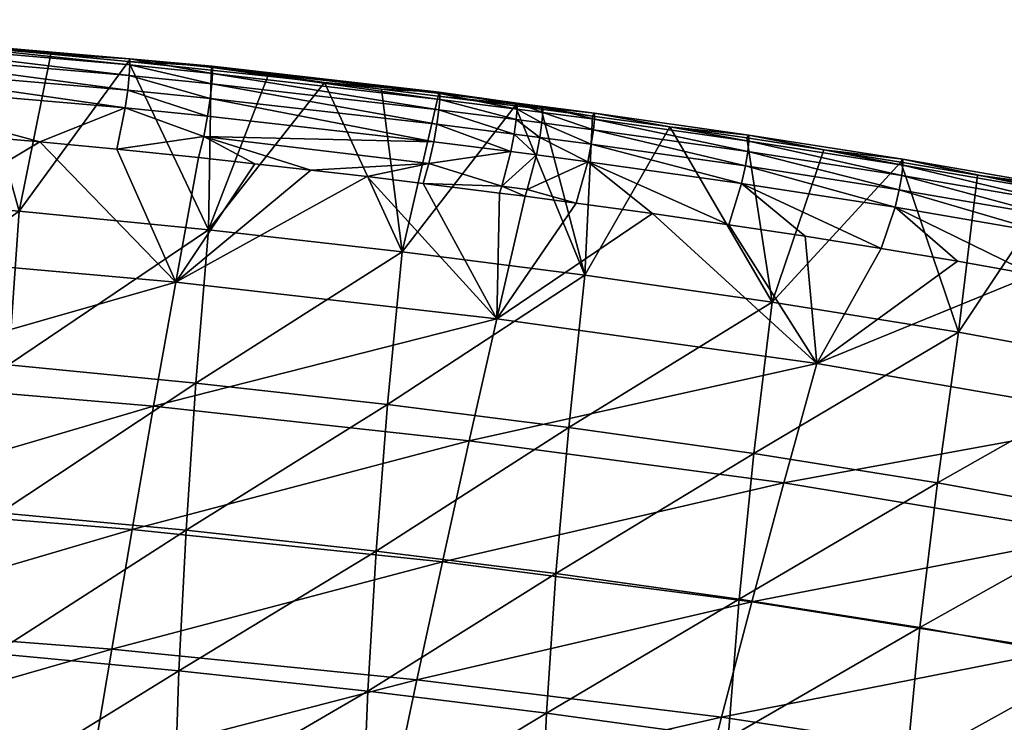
# Model space of a CAD drawing. Header units: millimetres. Extents: x -296 to 288, y -743 to -158.
# Tile 282 of 339: x 44 to 85, y -188 to -159. Entities that reach past the tile are written whole.
import ezdxf

# ---------------------------------------------------------------- set-up
doc = ezdxf.new("R2010")
doc.units = ezdxf.units.MM
doc.header["$MEASUREMENT"] = 0
doc.layers.add('Výchozí', color=7, linetype='Continuous', true_color=0x000000)

msp = doc.modelspace()

# ---------------------------------------------------------------- meshes
at = {"layer": 'Výchozí'}
mesh = msp.add_polyface(dxfattribs=at)
corners = [(43.337, -173.285, 135.516), (43.784, -166.865, 160.159), (51.691, -167.639, 160.176), (51.166, -174.041, 135.553), (35.554, -172.652, 135.485), (35.923, -166.215, 160.145), (35.267, -178.838, 109.357), (27.73, -172.131, 135.46), (28.023, -165.682, 160.133), (27.504, -178.331, 109.318), (19.898, -171.727, 135.44), (20.116, -165.267, 160.124), (19.732, -177.937, 109.288), (48.345, -160.611, 183.097), (48.345, -160.611, 183.097), (41.865, -160.011, 183.099), (45.106, -160.301, 183.098), (45.106, -160.301, 183.098), (48.345, -160.611, 183.097), (48.345, -160.611, 183.097), (51.797, -160.965, 183.096), (35.378, -159.49, 183.1), (38.622, -159.741, 183.1), (32.132, -159.26, 183.101), (35.378, -159.49, 183.1), (25.637, -158.86, 183.103), (28.886, -159.05, 183.102), (32.132, -159.26, 183.101), (38.622, -159.741, 183.1), (36.863, -168.627, 188.041), (23.377, -167.774, 188.053), (22.911, -173.071, 187.928), (36.164, -173.876, 187.898), (50.324, -169.82, 188.024), (49.396, -175.004, 187.855), (44.65, -163.969, 188.075), (31.793, -162.941, 188.078), (28.575, -162.734, 188.079), (25.357, -162.546, 188.079), (53.625, -164.877, 188.072), (51.277, -164.624, 188.073), (41.438, -163.682, 188.076), (38.225, -163.416, 188.077), (35.009, -163.168, 188.077), (47.858, -164.276, 188.074), (47.858, -164.276, 188.074)]
mesh.append_faces([[corners[k] for k in face] for face in [(0, 1, 2, 2), (0, 2, 3, 3), (4, 5, 1, 1), (4, 1, 0, 0), (6, 4, 0, 0), (7, 8, 5, 5), (7, 5, 4, 4), (9, 7, 4, 4), (10, 11, 8, 8), (10, 8, 7, 7), (12, 10, 7, 7), (13, 14, 2, 2), (15, 16, 1, 1), (17, 18, 1, 1), (19, 20, 2, 2), (21, 22, 5, 5), (23, 24, 5, 5), (25, 26, 8, 8), (26, 27, 8, 8), (28, 15, 5, 5), (18, 2, 1, 1), (5, 15, 1, 1), (8, 27, 5, 5), (29, 30, 31, 31), (29, 31, 32, 32), (33, 29, 32, 32), (33, 32, 34, 34), (29, 33, 35, 35), (30, 29, 36, 36), (37, 38, 30, 30), (30, 36, 37, 37), (39, 40, 33, 33), (41, 42, 29, 29), (36, 29, 43, 43), (44, 33, 45, 45), (35, 33, 44, 44), (29, 35, 41, 41), (45, 33, 40, 40), (42, 43, 29, 29)]])
mesh = msp.add_polyface(dxfattribs=at)
corners = [(48.407, -160.751, 185.841), (48.407, -160.5, 184.981), (35.424, -159.38, 184.959), (35.423, -159.632, 185.818), (48.378, -161.194, 186.609), (35.401, -160.077, 186.591), (48.314, -161.803, 187.242), (35.353, -160.69, 187.229), (48.211, -162.54, 187.706), (35.275, -161.43, 187.7), (48.407, -160.751, 185.841), (48.407, -160.5, 184.981), (48.378, -161.194, 186.609), (48.315, -161.803, 187.242), (48.211, -162.54, 187.706), (51.863, -161.103, 185.847), (51.832, -161.545, 186.614), (51.764, -162.153, 187.245), (51.653, -162.889, 187.707), (38.622, -159.741, 183.1), (35.378, -159.49, 183.1), (45.106, -160.301, 183.098), (41.865, -160.011, 183.099), (48.345, -160.611, 183.097), (41.865, -160.011, 183.099), (51.839, -160.804, 184.039), (48.345, -160.611, 183.097), (41.438, -163.682, 188.076), (44.65, -163.969, 188.075), (51.489, -163.742, 187.992), (47.858, -164.276, 188.074), (35.009, -163.168, 188.077), (38.225, -163.416, 188.077), (47.858, -164.276, 188.074), (44.65, -163.969, 188.075), (41.438, -163.682, 188.076)]
mesh.append_faces([[corners[k] for k in face] for face in [(0, 1, 2, 2), (0, 2, 3, 3), (4, 0, 3, 3), (4, 3, 5, 5), (6, 4, 5, 5), (6, 5, 7, 7), (8, 6, 7, 7), (8, 7, 9, 9), (10, 11, 1, 1), (10, 1, 0, 0), (12, 10, 0, 0), (12, 0, 4, 4), (13, 12, 4, 4), (13, 4, 6, 6), (14, 13, 6, 6), (14, 6, 8, 8), (15, 11, 10, 10), (16, 10, 12, 12), (17, 12, 13, 13), (18, 13, 14, 14), (2, 19, 20, 20), (1, 21, 22, 22), (1, 23, 21, 21), (2, 24, 19, 19), (1, 25, 23, 23), (25, 1, 11, 11), (2, 1, 22, 22), (23, 25, 26, 26), (9, 27, 28, 28), (9, 28, 8, 8), (8, 29, 14, 14), (30, 29, 8, 8), (9, 31, 32, 32), (29, 30, 33, 33), (30, 8, 34, 34), (35, 9, 32, 32)]])
mesh = msp.add_polyface(dxfattribs=at)
corners = [(51.863, -161.103, 185.847), (51.864, -160.852, 184.986), (48.407, -160.5, 184.981), (51.832, -161.545, 186.614), (48.407, -160.751, 185.841), (51.764, -162.153, 187.245), (48.378, -161.194, 186.609), (51.653, -162.889, 187.707), (48.315, -161.803, 187.242), (61.352, -162.188, 185.863), (61.354, -161.938, 185.001), (61.314, -162.627, 186.627), (61.233, -163.232, 187.253), (61.102, -163.965, 187.711), (64.582, -162.595, 185.868), (64.542, -163.034, 186.631), (64.457, -163.637, 187.256), (64.319, -164.369, 187.712), (51.839, -160.804, 184.039), (54.17, -161.221, 183.095), (51.797, -160.965, 183.096), (61.324, -161.895, 183.989), (48.345, -160.611, 183.097), (56.541, -161.487, 183.094), (58.911, -161.764, 183.093), (61.279, -162.052, 183.092), (64.585, -162.346, 185.006), (64.524, -162.388, 183.394), (51.489, -163.742, 187.992), (48.211, -162.54, 187.706), (60.894, -164.869, 188.002), (47.858, -164.276, 188.074), (51.277, -164.624, 188.073), (53.625, -164.877, 188.072), (55.971, -165.14, 188.071), (58.315, -165.414, 188.07), (60.658, -165.697, 188.069)]
mesh.append_faces([[corners[k] for k in face] for face in [(0, 1, 2, 2), (3, 0, 4, 4), (5, 3, 6, 6), (7, 5, 8, 8), (9, 10, 1, 1), (9, 1, 0, 0), (11, 9, 0, 0), (11, 0, 3, 3), (12, 11, 3, 3), (12, 3, 5, 5), (13, 12, 5, 5), (13, 5, 7, 7), (14, 10, 9, 9), (15, 9, 11, 11), (16, 11, 12, 12), (17, 12, 13, 13), (18, 19, 20, 20), (1, 10, 21, 21), (1, 21, 18, 18), (22, 18, 20, 20), (18, 2, 1, 1), (23, 19, 18, 18), (21, 24, 23, 23), (21, 25, 24, 24), (26, 21, 10, 10), (27, 25, 21, 21), (23, 18, 21, 21), (28, 7, 29, 29), (28, 30, 13, 13), (28, 13, 7, 7), (28, 31, 32, 32), (32, 33, 28, 28), (28, 34, 30, 30), (17, 13, 30, 30), (33, 34, 28, 28), (30, 34, 35, 35), (35, 36, 30, 30)]])
mesh = msp.add_polyface(dxfattribs=at)
corners = [(66.742, -175.892, 135.642), (67.416, -169.534, 160.216), (75.241, -170.655, 160.24), (74.474, -176.986, 135.695), (59.172, -174.936, 135.596), (59.775, -168.556, 160.195), (51.166, -174.041, 135.553), (51.691, -167.639, 160.176), (74.176, -163.803, 183.086), (77.392, -164.294, 183.085), (77.392, -164.294, 183.085), (80.605, -164.809, 183.083), (74.176, -163.803, 183.086), (74.176, -163.803, 183.086), (70.956, -163.335, 183.088), (74.176, -163.803, 183.086), (67.733, -162.888, 183.089), (70.956, -163.335, 183.088), (65.583, -162.601, 183.09), (67.732, -162.888, 183.089), (61.279, -162.052, 183.092), (64.507, -162.461, 183.091), (64.507, -162.461, 183.091), (65.583, -162.601, 183.09), (56.541, -161.487, 183.094), (58.911, -161.764, 183.093), (51.797, -160.965, 183.096), (54.17, -161.221, 183.095), (56.541, -161.487, 183.094), (58.911, -161.764, 183.093), (61.279, -162.052, 183.092), (63.729, -171.351, 188.002), (50.324, -169.82, 188.024), (49.396, -175.004, 187.855), (62.574, -176.449, 187.801), (77.101, -173.22, 187.976), (64.916, -166.239, 188.067), (67.044, -166.522, 188.066), (70.234, -166.963, 188.065), (58.315, -165.414, 188.07), (67.044, -166.522, 188.066), (67.044, -166.522, 188.066), (67.044, -166.522, 188.066), (76.609, -167.909, 188.062), (73.423, -167.425, 188.063), (73.423, -167.425, 188.063), (79.793, -168.418, 188.06), (55.971, -165.14, 188.071), (63.852, -166.101, 188.068), (60.658, -165.697, 188.069), (53.625, -164.877, 188.072)]
mesh.append_faces([[corners[k] for k in face] for face in [(0, 1, 2, 2), (0, 2, 3, 3), (4, 5, 1, 1), (4, 1, 0, 0), (6, 7, 5, 5), (6, 5, 4, 4), (8, 9, 2, 2), (10, 11, 2, 2), (12, 2, 13, 13), (14, 15, 2, 2), (16, 17, 1, 1), (18, 19, 1, 1), (20, 21, 5, 5), (22, 23, 1, 1), (19, 16, 1, 1), (24, 25, 5, 5), (26, 27, 7, 7), (27, 28, 7, 7), (29, 30, 5, 5), (17, 2, 1, 1), (28, 5, 7, 7), (5, 21, 1, 1), (31, 32, 33, 33), (31, 33, 34, 34), (35, 31, 34, 34), (36, 31, 37, 37), (38, 31, 35, 35), (39, 32, 31, 31), (31, 40, 41, 41), (31, 38, 42, 42), (43, 44, 35, 35), (38, 35, 45, 45), (35, 44, 45, 45), (46, 43, 35, 35), (47, 32, 39, 39), (31, 36, 48, 48), (31, 48, 49, 49), (31, 49, 39, 39), (50, 32, 47, 47)]])
mesh = msp.add_polyface(dxfattribs=at)
corners = [(64.582, -162.595, 185.868), (64.585, -162.346, 185.006), (61.354, -161.938, 185.001), (64.542, -163.034, 186.631), (61.352, -162.188, 185.863), (64.457, -163.637, 187.256), (61.314, -162.627, 186.627), (64.319, -164.369, 187.712), (61.233, -163.232, 187.253), (65.659, -162.735, 185.87), (65.661, -162.486, 185.008), (65.618, -163.173, 186.633), (65.531, -163.777, 187.256), (65.39, -164.508, 187.712), (67.81, -163.021, 185.874), (67.768, -163.459, 186.635), (67.678, -164.061, 187.258), (67.533, -164.792, 187.713), (64.524, -162.388, 183.394), (64.507, -162.461, 183.091), (61.279, -162.052, 183.092), (65.6, -162.528, 183.394), (67.732, -162.888, 183.089), (65.583, -162.601, 183.09), (61.324, -161.895, 183.989), (63.941, -165.82, 188.064), (60.894, -164.869, 188.002), (65.007, -165.958, 188.064), (60.658, -165.697, 188.069), (63.852, -166.101, 188.068), (64.916, -166.239, 188.067), (67.044, -166.522, 188.066), (67.533, -164.792, 187.713), (67.044, -166.522, 188.066)]
mesh.append_faces([[corners[k] for k in face] for face in [(0, 1, 2, 2), (3, 0, 4, 4), (5, 3, 6, 6), (7, 5, 8, 8), (9, 10, 1, 1), (9, 1, 0, 0), (11, 9, 0, 0), (11, 0, 3, 3), (12, 11, 3, 3), (12, 3, 5, 5), (13, 12, 5, 5), (13, 5, 7, 7), (14, 10, 9, 9), (15, 9, 11, 11), (16, 15, 11, 11), (16, 11, 12, 12), (17, 16, 12, 12), (17, 12, 13, 13), (18, 19, 20, 20), (21, 22, 23, 23), (18, 23, 19, 19), (1, 10, 21, 21), (1, 21, 18, 18), (21, 23, 18, 18), (24, 1, 18, 18), (25, 7, 26, 26), (13, 7, 25, 25), (13, 25, 27, 27), (26, 28, 25, 25), (25, 29, 30, 30), (25, 30, 27, 27), (27, 17, 13, 13), (31, 32, 27, 27), (25, 28, 29, 29), (27, 30, 33, 33), (27, 33, 31, 31)]])
mesh = msp.add_polyface(dxfattribs=at)
corners = [(67.81, -163.021, 185.874), (67.813, -162.772, 185.011), (65.661, -162.486, 185.008), (67.768, -163.459, 186.635), (65.659, -162.735, 185.87), (67.81, -163.021, 185.874), (67.813, -162.772, 185.011), (67.768, -163.459, 186.635), (67.679, -164.061, 187.258), (67.678, -164.061, 187.258), (67.533, -164.792, 187.713), (67.533, -164.792, 187.713), (74.26, -163.933, 185.884), (74.264, -163.686, 185.021), (74.214, -164.369, 186.644), (74.116, -164.969, 187.263), (73.957, -165.697, 187.715), (74.214, -164.369, 186.644), (74.116, -164.969, 187.263), (73.957, -165.697, 187.715), (73.957, -165.697, 187.715), (70.956, -163.335, 183.088), (67.733, -162.888, 183.089), (74.176, -163.803, 183.086), (65.6, -162.528, 183.394), (67.733, -162.888, 183.089), (67.732, -162.888, 183.089), (74.264, -163.686, 185.021), (74.176, -163.803, 183.086), (65.6, -162.528, 183.394), (65.007, -165.958, 188.064), (70.234, -166.963, 188.065), (73.423, -167.425, 188.063), (73.423, -167.425, 188.063), (73.423, -167.425, 188.063), (67.044, -166.522, 188.066)]
mesh.append_faces([[corners[k] for k in face] for face in [(0, 1, 2, 2), (3, 0, 4, 4), (5, 6, 1, 1), (5, 1, 0, 0), (7, 5, 0, 0), (7, 0, 3, 3), (8, 7, 3, 3), (8, 3, 9, 9), (10, 8, 9, 9), (10, 9, 11, 11), (12, 13, 6, 6), (12, 6, 5, 5), (14, 12, 5, 5), (14, 5, 7, 7), (15, 14, 7, 7), (15, 7, 8, 8), (16, 15, 8, 8), (16, 8, 10, 10), (17, 12, 14, 14), (18, 17, 14, 14), (18, 14, 15, 15), (19, 18, 15, 15), (20, 15, 16, 16), (6, 21, 22, 22), (13, 23, 21, 21), (24, 25, 26, 26), (23, 27, 28, 28), (29, 2, 1, 1), (22, 29, 6, 6), (13, 21, 6, 6), (6, 29, 1, 1), (30, 10, 11, 11), (10, 31, 32, 32), (10, 32, 16, 16), (16, 33, 34, 34), (16, 34, 19, 19), (31, 10, 35, 35)]])
mesh = msp.add_polyface(dxfattribs=at)
corners = [(74.26, -163.933, 185.884), (74.264, -163.686, 185.021), (74.264, -163.686, 185.021), (74.26, -163.933, 185.884), (74.214, -164.369, 186.644), (80.698, -164.936, 185.894), (80.701, -164.69, 185.031), (80.648, -165.37, 186.651), (80.542, -165.967, 187.268), (74.116, -164.969, 187.263), (80.371, -166.693, 187.716), (73.957, -165.697, 187.715), (87.119, -166.043, 185.903), (87.121, -165.798, 185.04), (87.066, -166.475, 186.659), (86.952, -167.069, 187.272), (86.768, -167.792, 187.717), (86.769, -167.792, 187.717), (86.953, -167.069, 187.272), (77.392, -164.294, 183.085), (74.176, -163.803, 183.086), (83.813, -165.351, 183.081), (80.605, -164.809, 183.083), (87.017, -165.92, 183.079), (74.176, -163.803, 183.086), (82.973, -168.953, 188.058), (86.147, -169.515, 188.056), (86.147, -169.515, 188.056), (76.609, -167.909, 188.062), (79.793, -168.418, 188.06), (73.423, -167.425, 188.063), (79.793, -168.418, 188.06)]
mesh.append_faces([[corners[k] for k in face] for face in [(0, 1, 2, 2), (0, 2, 3, 3), (4, 0, 3, 3), (5, 6, 1, 1), (5, 1, 0, 0), (7, 5, 0, 0), (7, 0, 4, 4), (8, 7, 4, 4), (8, 4, 9, 9), (10, 8, 9, 9), (10, 9, 11, 11), (12, 13, 6, 6), (12, 6, 5, 5), (14, 12, 5, 5), (14, 5, 7, 7), (15, 14, 7, 7), (15, 7, 8, 8), (16, 15, 8, 8), (16, 8, 10, 10), (17, 18, 15, 15), (17, 15, 16, 16), (1, 19, 20, 20), (6, 21, 22, 22), (13, 23, 21, 21), (6, 22, 19, 19), (24, 2, 1, 1), (13, 21, 6, 6), (1, 6, 19, 19), (10, 25, 26, 26), (10, 26, 16, 16), (16, 26, 27, 27), (16, 27, 17, 17), (11, 28, 29, 29), (11, 29, 10, 10), (11, 30, 28, 28), (25, 10, 31, 31)]])
mesh = msp.add_polyface(dxfattribs=at)
corners = [(97.279, -181.15, 135.89), (98.437, -174.944, 160.327), (106.063, -176.744, 160.36), (89.736, -179.589, 135.817), (90.754, -173.336, 160.294), (82.136, -178.209, 135.752), (83.021, -171.914, 160.265), (74.474, -176.986, 135.695), (75.241, -170.655, 160.24), (73.857, -183.068, 109.686), (106.105, -170.001, 183.065), (106.526, -170.105, 183.065), (102.941, -169.238, 183.069), (106.105, -170.001, 183.065), (96.593, -167.813, 183.073), (99.771, -168.509, 183.071), (99.771, -168.509, 183.071), (102.941, -169.238, 183.069), (106.105, -170.001, 183.065), (106.105, -170.001, 183.065), (93.407, -167.15, 183.075), (96.593, -167.813, 183.073), (90.215, -166.519, 183.077), (93.407, -167.15, 183.075), (87.017, -165.92, 183.079), (90.215, -166.519, 183.077), (87.017, -165.92, 183.079), (87.017, -165.92, 183.079), (80.605, -164.809, 183.083), (83.813, -165.351, 183.081), (83.813, -165.351, 183.081), (87.017, -165.92, 183.079), (80.605, -164.809, 183.083), (90.409, -175.52, 187.944), (77.101, -173.22, 187.976), (75.72, -178.214, 187.734), (88.809, -180.382, 187.655), (103.584, -178.347, 187.906), (98.766, -172.066, 188.049), (95.624, -171.381, 188.051), (101.9, -172.785, 188.046), (108.358, -174.374, 188.038), (105.444, -173.639, 188.042), (105.028, -173.536, 188.043), (105.027, -173.536, 188.043), (86.147, -169.515, 188.056), (86.147, -169.515, 188.056), (82.973, -168.953, 188.058), (86.147, -169.515, 188.056), (92.474, -170.727, 188.052), (89.315, -170.106, 188.054), (79.793, -168.418, 188.06)]
mesh.append_faces([[corners[k] for k in face] for face in [(0, 1, 2, 2), (3, 4, 1, 1), (5, 6, 4, 4), (5, 4, 3, 3), (7, 8, 6, 6), (7, 6, 5, 5), (9, 7, 5, 5), (2, 10, 11, 11), (2, 12, 13, 13), (1, 14, 15, 15), (1, 16, 17, 17), (2, 18, 19, 19), (4, 20, 21, 21), (4, 21, 1, 1), (2, 1, 17, 17), (4, 22, 23, 23), (4, 24, 25, 25), (26, 27, 6, 6), (6, 27, 4, 4), (28, 29, 6, 6), (30, 31, 6, 6), (8, 32, 6, 6), (33, 34, 35, 35), (33, 35, 36, 36), (37, 33, 36, 36), (38, 33, 37, 37), (39, 33, 38, 38), (40, 38, 37, 37), (41, 42, 37, 37), (43, 37, 42, 42), (37, 43, 44, 44), (44, 40, 37, 37), (45, 46, 33, 33), (47, 34, 48, 48), (33, 39, 49, 49), (45, 33, 50, 50), (49, 50, 33, 33), (46, 34, 33, 33), (47, 51, 34, 34)]])
mesh = msp.add_polyface(dxfattribs=at)
corners = [(42.988, -179.456, 109.405), (43.337, -173.285, 135.516), (51.166, -174.041, 135.553), (50.753, -180.193, 109.462), (42.737, -185.343, 82.061), (50.453, -186.064, 82.139), (42.582, -190.912, 53.721), (50.264, -191.62, 53.821), (35.267, -178.838, 109.357), (35.063, -184.739, 81.995), (34.941, -190.319, 53.637), (34.9, -195.542, 24.518), (27.504, -178.331, 109.318), (35.554, -172.652, 135.485), (27.346, -184.244, 81.942), (27.253, -189.834, 53.57), (27.226, -195.062, 24.435), (19.732, -177.937, 109.288), (27.73, -172.131, 135.46), (19.617, -183.86, 81.902), (19.552, -189.456, 53.518), (34.244, -189.009, 183.643), (21.632, -188.343, 183.706), (21.261, -192.932, 181.01), (46.849, -189.942, 183.556), (33.687, -193.557, 180.947), (34.846, -184.169, 185.718), (22.033, -183.459, 185.774), (47.648, -185.164, 185.639), (60.398, -186.44, 185.537), (35.489, -179.095, 187.145), (22.461, -178.338, 187.191), (48.501, -180.156, 187.081), (61.46, -181.515, 186.999), (36.164, -173.876, 187.898), (22.911, -173.071, 187.928), (49.396, -175.004, 187.855)]
mesh.append_faces([[corners[k] for k in face] for face in [(0, 1, 2, 2), (0, 2, 3, 3), (4, 0, 3, 3), (4, 3, 5, 5), (6, 4, 5, 5), (6, 5, 7, 7), (8, 1, 0, 0), (9, 8, 0, 0), (9, 0, 4, 4), (10, 9, 4, 4), (10, 4, 6, 6), (11, 10, 6, 6), (12, 13, 8, 8), (14, 12, 8, 8), (14, 8, 9, 9), (15, 14, 9, 9), (15, 9, 10, 10), (16, 15, 10, 10), (17, 18, 12, 12), (19, 17, 12, 12), (19, 12, 14, 14), (20, 14, 15, 15), (21, 22, 23, 23), (24, 21, 25, 25), (26, 27, 22, 22), (26, 22, 21, 21), (28, 26, 21, 21), (28, 21, 24, 24), (29, 28, 24, 24), (30, 31, 27, 27), (30, 27, 26, 26), (32, 30, 26, 26), (32, 26, 28, 28), (33, 32, 28, 28), (34, 35, 31, 31), (34, 31, 30, 30), (36, 34, 30, 30), (36, 30, 32, 32)]])
mesh = msp.add_polyface(dxfattribs=at)
corners = [(73.393, -188.877, 82.451), (73.857, -183.068, 109.686), (81.409, -184.256, 109.777), (73.083, -194.387, 54.225), (80.847, -190.034, 82.578), (66.206, -182.002, 109.603), (66.742, -175.892, 135.642), (74.474, -176.986, 135.695), (65.81, -187.836, 82.335), (65.554, -193.364, 54.075), (65.441, -198.56, 25.058), (58.696, -181.067, 109.53), (59.172, -174.936, 135.596), (58.346, -186.919, 82.233), (58.123, -192.462, 53.943), (58.029, -197.665, 24.895), (50.753, -180.193, 109.462), (51.166, -174.041, 135.553), (50.453, -186.064, 82.139), (50.264, -191.62, 53.821), (50.189, -196.83, 24.744), (59.405, -191.138, 183.444), (46.111, -194.432, 180.858), (58.487, -195.554, 180.743), (71.932, -192.599, 183.307), (60.398, -186.44, 185.537), (46.849, -189.942, 183.556), (73.119, -187.998, 185.414), (85.797, -189.904, 185.267), (61.46, -181.515, 186.999), (47.648, -185.164, 185.639), (74.388, -183.175, 186.899), (87.266, -185.211, 186.78), (62.574, -176.449, 187.801), (49.396, -175.004, 187.855), (48.501, -180.156, 187.081), (75.72, -178.214, 187.734), (77.101, -173.22, 187.976)]
mesh.append_faces([[corners[k] for k in face] for face in [(0, 1, 2, 2), (3, 0, 4, 4), (5, 6, 7, 7), (5, 7, 1, 1), (8, 5, 1, 1), (8, 1, 0, 0), (9, 8, 0, 0), (9, 0, 3, 3), (10, 9, 3, 3), (11, 12, 6, 6), (11, 6, 5, 5), (13, 11, 5, 5), (13, 5, 8, 8), (14, 13, 8, 8), (14, 8, 9, 9), (15, 14, 9, 9), (16, 17, 12, 12), (16, 12, 11, 11), (18, 16, 11, 11), (18, 11, 13, 13), (19, 18, 13, 13), (19, 13, 14, 14), (20, 19, 14, 14), (21, 22, 23, 23), (24, 21, 23, 23), (25, 26, 21, 21), (27, 25, 21, 21), (27, 21, 24, 24), (28, 27, 24, 24), (29, 30, 25, 25), (31, 29, 25, 25), (31, 25, 27, 27), (32, 31, 27, 27), (33, 34, 35, 35), (33, 35, 29, 29), (36, 33, 29, 29), (36, 29, 31, 31), (37, 33, 36, 36)]])
mesh = msp.add_polyface(dxfattribs=at)
corners = [(102.11, -199.864, 55.015), (102.77, -194.468, 83.058), (109.968, -196.305, 83.247), (97.279, -181.15, 135.89), (106.063, -176.744, 160.36), (104.758, -182.896, 135.967), (96.306, -187.112, 109.996), (103.656, -188.808, 110.121), (95.528, -192.815, 82.882), (94.955, -198.243, 54.785), (89.736, -179.589, 135.817), (98.437, -174.944, 160.327), (88.887, -185.596, 109.88), (88.215, -191.337, 82.72), (87.73, -196.793, 54.574), (81.409, -184.256, 109.777), (82.136, -178.209, 135.752), (80.847, -190.034, 82.578), (80.455, -195.518, 54.39), (73.857, -183.068, 109.686), (73.393, -188.877, 82.451), (73.083, -194.387, 54.225), (85.797, -189.904, 185.267), (71.932, -192.599, 183.307), (84.422, -194.381, 183.145), (98.372, -192.223, 185.095), (96.821, -196.54, 182.955), (110.856, -195.034, 184.863), (87.266, -185.211, 186.78), (73.119, -187.998, 185.414), (100.032, -187.697, 186.641), (112.697, -190.704, 186.451), (88.809, -180.382, 187.655), (75.72, -178.214, 187.734), (74.388, -183.175, 186.899), (101.775, -183.04, 187.563), (114.634, -186.247, 187.432), (103.584, -178.347, 187.906), (116.643, -181.753, 187.843)]
mesh.append_faces([[corners[k] for k in face] for face in [(0, 1, 2, 2), (3, 4, 5, 5), (6, 3, 5, 5), (6, 5, 7, 7), (8, 6, 7, 7), (8, 7, 1, 1), (9, 8, 1, 1), (10, 11, 3, 3), (12, 10, 3, 3), (12, 3, 6, 6), (13, 12, 6, 6), (13, 6, 8, 8), (14, 13, 8, 8), (14, 8, 9, 9), (15, 16, 10, 10), (15, 10, 12, 12), (17, 15, 12, 12), (17, 12, 13, 13), (18, 17, 13, 13), (18, 13, 14, 14), (19, 16, 15, 15), (20, 15, 17, 17), (21, 17, 18, 18), (22, 23, 24, 24), (25, 22, 24, 24), (25, 24, 26, 26), (27, 25, 26, 26), (28, 29, 22, 22), (30, 28, 22, 22), (30, 22, 25, 25), (31, 30, 25, 25), (32, 33, 34, 34), (32, 34, 28, 28), (35, 32, 28, 28), (35, 28, 30, 30), (36, 35, 30, 30), (37, 32, 35, 35), (38, 37, 35, 35)]])

doc.saveas('drawing.dxf')
